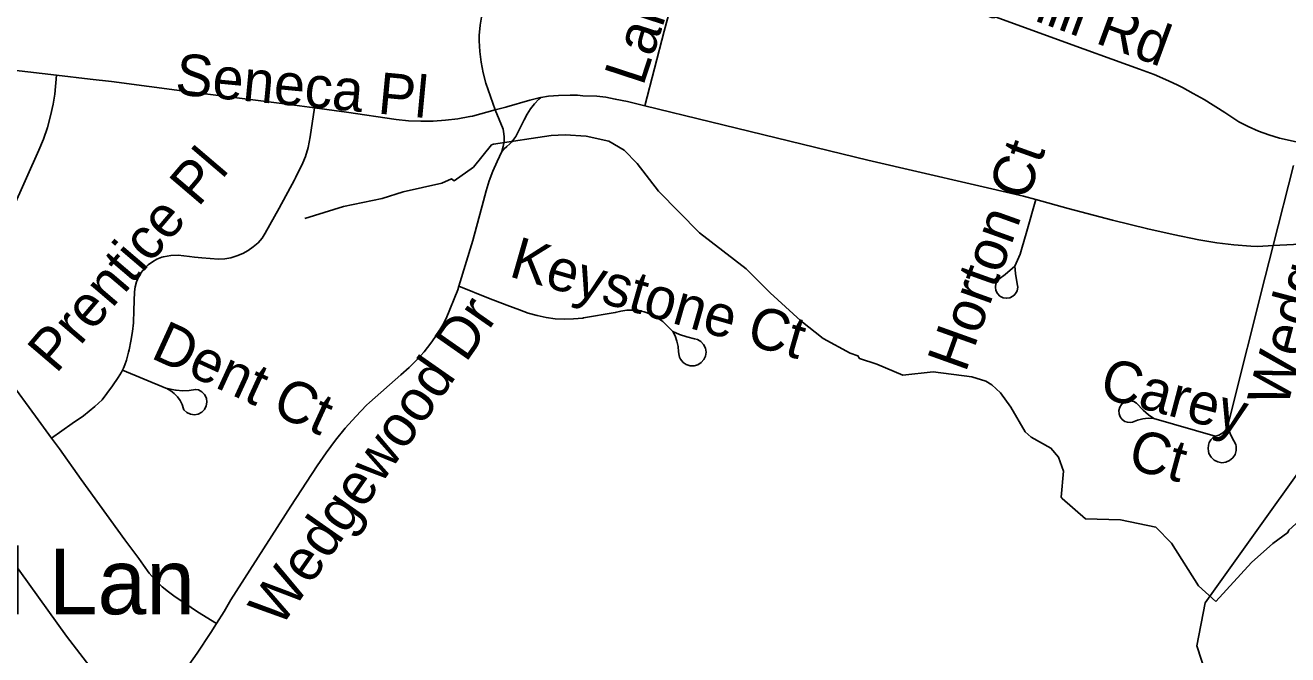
# Model space of a CAD drawing. Extents: x 1383679 to 1536984, y 460658 to 651027.
# Drawn here: x 1442972 to 1445863, y 518903 to 520344 of the extents above; entities that cross this region are included whole.
import ezdxf

# ---------------------------------------------------------------- set-up
doc = ezdxf.new("R2010")
doc.units = 0
for name, color, linetype in [('Exist Cultural Educational Facility High Label', 7, 'Continuous'), ('Exist Hydrographic Creek Single Shore', 7, 'Continuous'), ('Exist Hydrographic Misc Water Feature', 7, 'Continuous'), ('Exist Road Non-System Type 51', 7, 'Continuous'), ('Exist Road Non-System Type 51 Label', 7, 'Continuous'), ('Exist Utilities Electrical Transmission Line', 7, 'Continuous')]:
    doc.layers.add(name, color=color, linetype=linetype)

msp = doc.modelspace()

# ---------------------------------------------------------------- linework, layer by layer
at = {"layer": 'Exist Hydrographic Creek Single Shore'}
msp.add_lwpolyline([(1446327.4, 516901), (1446336.4, 516943.5), (1446238.4, 517053.8), (1446240.5, 517178.5), (1446319.4, 517360.6), (1446313.5, 517511.8), (1446174.4, 517655.7), (1446078.5, 517880.8), (1446084.4, 518238.5), (1446011.4, 518341.7), (1445797.5, 518487.1), (1445655.5, 518923.3), (1445674.4, 519021.4), (1446016.5, 519500.3), (1446028.4, 519700.2), (1446198.4, 519903.7), (1446201.4, 520054.6)], dxfattribs=at)
at = {"layer": 'Exist Hydrographic Misc Water Feature'}
for points in [[(1445699, 519025), (1445658.9, 519060.7), (1445596.9, 519158), (1445561.5, 519194.7), (1445480.2, 519211.7), (1445399.8, 519214.1), (1445347, 519260.2), (1445344.8, 519263.3), (1445350, 519323.2), (1445338.6, 519355.4), (1445321, 519375.8), (1445275.5, 519400.7), (1445261.7, 519413), (1445228.8, 519469.7), (1445205.4, 519502.2), (1445185.8, 519520.6), (1445171.9, 519528.9), (1445140.1, 519539.5), (1445050.9, 519550.7), (1444982, 519542.8), (1444922.6, 519568.1), (1444882.8, 519580.9), (1444878.9, 519587), (1444861, 519593.4), (1444799.6, 519626.6), (1444748.4, 519667.7), (1444677.6, 519731.2), (1444622.7, 519786.3), (1444516.3, 519868.5), (1444422, 519964.5), (1444373.3, 520027.5), (1444343.9, 520058.1), (1444308.2, 520078.9), (1444256.5, 520090), (1444208.5, 520092.9), (1444176.4, 520091.6), (1444043.9, 520071.7), (1444039.9, 520070.5), (1443998.8, 520019.3), (1443954.2, 519988.2), (1443948.3, 519992.3), (1443926, 519982.8), (1443837.5, 519962.7), (1443789.3, 519947.7), (1443700.8, 519929.5), (1443612.2, 519901.4)], [(1445699, 519025), (1445780.1, 519114.2), (1445829, 519157.2), (1445863.6, 519182.5), (1445865.7, 519188.4), (1445930.9, 519247.1), (1445982.2, 519310), (1445991, 519349.8), (1446000.4, 519421.6), (1446003.2, 519557.5), (1446012.3, 519613.4), (1446039.1, 519652.8), (1446055.5, 519668.5), (1446102.1, 519699.5), (1446114.2, 519703.2), (1446166.8, 519732.1), (1446199.3, 519755.5), (1446205.4, 519761.4), (1446211.8, 519781.2), (1446212.4, 519805.2), (1446201.3, 519853.4), (1446197.9, 519885.5), (1446195.4, 519943.2)]]:
    msp.add_lwpolyline(points, dxfattribs=at)
at = {"layer": 'Exist Road Non-System Type 51'}
msp.add_line((1443194.7, 519554.6), (1443293.8, 519513.3), dxfattribs=at)
for points in [[(1444390.7, 520159.6), (1444435, 520330.7), (1444479.9, 520498.7), (1444486.4, 520516.4), (1444494.4, 520533.5), (1444503.7, 520549.8), (1444514.4, 520565.3), (1444526.3, 520579.9), (1444529.1, 520582.9), (1444568.6, 520620.3)], [(1444568.6, 520620.3), (1444607.3, 520593.2), (1444630.4, 520579), (1444654.2, 520566.1), (1444678.8, 520554.7), (1444702.4, 520545.3), (1444829.6, 520497.5), (1444918.5, 520464.2), (1445361.2, 520302.2), (1445496.4, 520253.3), (1445524.2, 520244), (1445557.4, 520231.3), (1445590.1, 520217.2), (1445611.5, 520206.9), (1445622, 520201.6), (1445646.4, 520188), (1445671.8, 520173.9), (1445719.3, 520144.6), (1445751.3, 520123.3), (1445772.9, 520112.2), (1445796.2, 520101.9), (1445820.1, 520093.1), (1445844.5, 520085.8), (1445889.2, 520075.5)], [(1442520.4, 520364.9), (1442546.7, 520349.5), (1442579.6, 520332.1), (1442613.2, 520316.2), (1442647.2, 520299.6), (1442680.4, 520286.3), (1442711.9, 520277.6), (1442740.5, 520269.9), (1442794.1, 520259.8), (1442802.2, 520258.2), (1442911.1, 520244.8), (1443043.2, 520229.6)], [(1444048.2, 520150.3), (1444026.4, 520211.9), (1444020.3, 520235.6), (1444015.8, 520259.6), (1444012.8, 520283.9), (1444011.4, 520308.3), (1444011.3, 520320.7), (1444013.7, 520344), (1444017.6, 520367.1)], [(1442771.8, 519757.7), (1442849.9, 519816.3), (1442866.3, 519827.8), (1442881.7, 519840.6), (1442896, 519854.5), (1442909.3, 519869.5), (1442921.3, 519885.5), (1442932, 519902.4), (1442941.3, 519920.1), (1442943.3, 519924.3), (1443003, 520058.2), (1443013.5, 520083.7), (1443022.5, 520109.8), (1443030, 520136.4), (1443035.9, 520163.3), (1443039.7, 520186.4), (1443043.2, 520229.6)], [(1443043.2, 520229.6), (1443120.3, 520220.6), (1443169.2, 520215.2), (1443341.9, 520192.8), (1443565.6, 520164.5), (1443634.2, 520155.1)], [(1444048.2, 520150.3), (1444072.6, 520156.9), (1444075, 520157.6), (1444127.2, 520172.6), (1444148.7, 520178), (1444152.7, 520178.7)], [(1444063, 520055), (1444068.8, 520060.9), (1444075, 520066.4), (1444081.9, 520072.5), (1444085.5, 520076.5), (1444088.6, 520080.4), (1444095.3, 520089.8), (1444114.8, 520127.6), (1444121.2, 520140.7), (1444128.9, 520153), (1444137.9, 520164.3), (1444148.1, 520174.6), (1444152.7, 520178.7)], [(1444152.7, 520178.7), (1444170.6, 520181.9), (1444193.2, 520183.3), (1444220, 520183.8), (1444237, 520184), (1444248.5, 520182.9), (1444280.6, 520181.7), (1444301.7, 520179.2), (1444323.2, 520175.1), (1444350.8, 520169.3), (1444390.7, 520159.6)], [(1443194.7, 519554.6), (1443197.1, 519558.9), (1443199.9, 519566.5), (1443203.8, 519577), (1443208.4, 519595.7), (1443209.5, 519601.1), (1443213.8, 519620.5), (1443217.5, 519642.6), (1443219.5, 519663), (1443220.6, 519692), (1443222.1, 519733.4), (1443223.7, 519745.2), (1443226.8, 519756.7), (1443231.4, 519767.7), (1443237.5, 519777.9), (1443244.8, 519787.3), (1443253.3, 519795.6), (1443262.9, 519802.7), (1443273.3, 519808.5), (1443284.4, 519812.9), (1443288.4, 519814), (1443305.1, 519816.9), (1443322, 519818.1), (1443348.2, 519814.8), (1443359.5, 519813), (1443376.6, 519811.4), (1443414.2, 519808.4), (1443428.6, 519809.3), (1443442.7, 519811.9), (1443456.5, 519815.9), (1443469.8, 519821.5), (1443482.4, 519828.4), (1443494.2, 519836.7), (1443505, 519846.2), (1443514.6, 519856.9), (1443521.1, 519867.8), (1443553.7, 519925.1), (1443588.6, 519990.5), (1443590.8, 519994.7), (1443607.4, 520028.9), (1443613.7, 520043.9), (1443619.8, 520064.6), (1443624.7, 520088.9), (1443634.2, 520155.1)], [(1443634.2, 520155.1), (1443707.6, 520145.1), (1443821.1, 520128.4), (1443849.3, 520125.5), (1443877.6, 520124.3), (1443906, 520124.6), (1443934.3, 520126.5), (1443962.4, 520130), (1443990.3, 520135), (1443996.4, 520136.3), (1444048.2, 520150.3)], [(1444063, 520055), (1444066.4, 520066.2), (1444068.4, 520077.8), (1444068.7, 520089.5), (1444067.5, 520101.2), (1444066.5, 520105.9), (1444048.2, 520150.3)], [(1444390.7, 520159.6), (1444541.5, 520123), (1444901.5, 520035.3), (1445258.3, 519953.1), (1445286.5, 519945.2)], [(1443964.8, 519746.9), (1443996.9, 519851), (1444021.6, 519941.8), (1444027.2, 519965), (1444034.3, 519987.9), (1444042.9, 520010.2), (1444053, 520031.9), (1444063, 520055)], [(1445876.6, 520022.9), (1445829.8, 519839.5)], [(1445829.8, 519839.5), (1445876.8, 519842.5), (1445903.4, 519846.3), (1445929.7, 519851.6), (1445955.6, 519858.5), (1445981.1, 519866.9), (1446057.3, 519894), (1446374.1, 520009.6), (1446397.8, 520018)], [(1445238.5, 519792.3), (1445250.2, 519820.3), (1445253.9, 519830.8), (1445266.1, 519872.4), (1445286.5, 519945.2)], [(1445286.5, 519945.2), (1445360.1, 519924.7), (1445462.2, 519897.8), (1445542.9, 519877.7), (1445601.3, 519864.7), (1445660, 519853.2), (1445701.2, 519846.1), (1445740.1, 519841.3), (1445779.2, 519838.1), (1445794.8, 519837.2), (1445829.8, 519839.5)], [(1445829.8, 519839.5), (1445811.5, 519767.9), (1445729.6, 519443.3), (1445725.5, 519424.9)], [(1445238.5, 519792.3), (1445239.8, 519776.1), (1445243.7, 519752.4), (1445243.8, 519752.1), (1445244.9, 519744.2), (1445243.6, 519736.4), (1445241.5, 519732.2), (1445238.1, 519727.5), (1445234.1, 519723.8), (1445227, 519720.2), (1445219.1, 519719.1), (1445211.3, 519720.4), (1445204.2, 519724), (1445198.6, 519729.7), (1445195, 519736.8), (1445193.8, 519744.6), (1445195, 519752.5), (1445198.6, 519759.6), (1445201.4, 519762.5), (1445216, 519773.3), (1445238.5, 519792.3)], [(1442771.8, 519757.7), (1442807.7, 519709), (1442874.3, 519615.3), (1442935.3, 519531.8), (1442995, 519448.7), (1443032, 519398.8)], [(1443409.8, 518974.2), (1443427.1, 519002), (1443442.8, 519028.6), (1443580.3, 519243), (1443640.6, 519335.7), (1443660.8, 519365.3), (1443682.2, 519394), (1443704.8, 519421.7), (1443728.7, 519448.4), (1443753.7, 519474), (1443760.2, 519480.3), (1443831.8, 519543.9), (1443850.8, 519560.3), (1443868.7, 519577.9), (1443885.5, 519596.5), (1443901.1, 519616.2), (1443915.4, 519636.9), (1443928.4, 519658.4), (1443936.1, 519672.8), (1443962.2, 519738.2), (1443964.8, 519746.9)], [(1443964.8, 519746.9), (1444032.5, 519719.3), (1444075, 519703.3), (1444103.8, 519692.4), (1444123.7, 519685.1), (1444144, 519679.3), (1444164.6, 519675), (1444185.6, 519672.3), (1444206.7, 519671.2), (1444227.8, 519671.6), (1444248.8, 519673.6), (1444250.6, 519673.9), (1444323.2, 519686.3), (1444336.2, 519689.7), (1444349.5, 519691.6), (1444362.9, 519692), (1444376.3, 519690.7), (1444389.4, 519687.9), (1444402.1, 519683.6), (1444414.3, 519677.8), (1444425.6, 519670.7), (1444432, 519665.7), (1444454.7, 519643.3)], [(1444454.7, 519643.3), (1444470.3, 519636.3), (1444487.4, 519630.4), (1444504.9, 519626.1), (1444511.6, 519624.4), (1444515.6, 519622.7), (1444519.4, 519619.7), (1444525.6, 519613), (1444529.5, 519604.8), (1444531, 519595.9), (1444529.8, 519586.8), (1444526.1, 519578.5), (1444520.1, 519571.6), (1444512.5, 519566.7), (1444503.7, 519564.3), (1444494.6, 519564.4), (1444485.9, 519567.1), (1444478.4, 519572.3), (1444472.6, 519579.3), (1444470.1, 519584.3), (1444469.2, 519587.7), (1444468.3, 519596.3), (1444467.1, 519608.8), (1444464.3, 519621.1), (1444460, 519632.9), (1444454.7, 519643.3)], [(1443032, 519398.8), (1443079.2, 519432.4), (1443105.6, 519450.2), (1443131.5, 519471.3), (1443147.7, 519486.5), (1443159, 519500.6), (1443172, 519518.4), (1443184.4, 519537.3), (1443191.9, 519549.7), (1443194.7, 519554.6)], [(1443293.8, 519513.3), (1443316.3, 519508.4), (1443317.6, 519508.3), (1443332.3, 519507.4), (1443347, 519508.2), (1443361.5, 519510.5), (1443361.9, 519510.5), (1443368.4, 519509.3), (1443376.4, 519505), (1443382.6, 519498.5), (1443386.6, 519490.4), (1443388, 519481.4), (1443386.5, 519472.5), (1443382.4, 519464.4), (1443376.1, 519458), (1443368.1, 519453.8), (1443359.1, 519452.2), (1443350.2, 519453.4), (1443342, 519457.3), (1443335.4, 519463.5), (1443334.3, 519465.5), (1443331.1, 519475.5), (1443326.5, 519484.9), (1443320.4, 519493.4), (1443313.2, 519501), (1443304.9, 519507.4), (1443295.8, 519512.5), (1443293.8, 519513.3)], [(1445556.4, 519443.9), (1445544.8, 519452.1), (1445532.5, 519462.6), (1445517.3, 519478.7), (1445510.8, 519482.6), (1445503.3, 519484.3), (1445495.7, 519483.7), (1445488.7, 519480.9), (1445482.8, 519476.1), (1445478.7, 519469.7), (1445476.7, 519462.3), (1445476.9, 519454.7), (1445479.5, 519447.6), (1445484.1, 519441.5), (1445490.3, 519437.1), (1445496.1, 519435.2), (1445503.1, 519434.7), (1445507.6, 519435.4), (1445519.3, 519439.8), (1445531.5, 519442.7), (1445543.9, 519444.1), (1445556.4, 519443.9)], [(1445556.4, 519443.9), (1445557, 519443.8), (1445697.2, 519402.9)], [(1445697.2, 519402.9), (1445692.1, 519399.7), (1445687.3, 519394.8), (1445683.7, 519388.9), (1445681.5, 519382.3), (1445680.8, 519375.4), (1445681.8, 519368.6), (1445683, 519363.2), (1445687.6, 519355), (1445694.5, 519348.5), (1445702.9, 519344.2), (1445712.2, 519342.5), (1445721.6, 519343.6), (1445730.3, 519347.3), (1445737.6, 519353.4), (1445742.8, 519361.3), (1445745.5, 519370.4), (1445745.5, 519379.8), (1445744.2, 519383.9), (1445735.4, 519400.6), (1445728, 519418), (1445725.5, 519424.9)], [(1445697.2, 519402.9), (1445698, 519403.4), (1445698.3, 519403.6), (1445705.7, 519405.8), (1445712.4, 519409.4), (1445718.3, 519414.3), (1445723, 519420.3), (1445725.5, 519424.9)], [(1443032, 519398.8), (1443050.3, 519374.2), (1443099.8, 519303.9), (1443199.9, 519165.8), (1443232.3, 519123.1), (1443242.7, 519107.9), (1443256, 519089.7), (1443269.7, 519074.6), (1443285.1, 519058.3), (1443299.6, 519046.7), (1443314.8, 519035), (1443337.1, 519020.5), (1443366.1, 519001.1), (1443409.8, 518974.2)], [(1443201.6, 518686.1), (1443211.6, 518704), (1443225.2, 518724.9), (1443240.1, 518745), (1443246.1, 518752.4), (1443299.1, 518814.7), (1443333.1, 518860.1), (1443365.7, 518906.5), (1443397, 518953.8), (1443409.8, 518974.2)]]:
    msp.add_lwpolyline(points, dxfattribs=at)
at = {"layer": 'Exist Utilities Electrical Transmission Line'}
msp.add_lwpolyline([(1440376.6, 522446.1), (1440694, 522083.9), (1441005.7, 521743.9), (1441260.4, 521452.8), (1441385.7, 521306.5), (1441505.3, 521166), (1441631.8, 520975.6), (1441762.2, 520776.8), (1441861.4, 520627), (1442056.3, 520345.1), (1442301.9, 520006.2), (1442559.4, 519643.1), (1442826.7, 519277.9), (1443066.5, 518945.1), (1443267.8, 518683.2), (1443347.7, 518569.5), (1443666.7, 518395.4), (1444181.5, 518103.5), (1444696.2, 517809.6), (1445226.8, 517497.4), (1445739.6, 517207.3), (1446050.2, 517021.4), (1446256.1, 516901.4)], dxfattribs=at)

# ---------------------------------------------------------------- texts
at = {"layer": 'Exist Cultural Educational Facility High Label'}
msp.add_text('Smith Academy of International Lan', height=150, dxfattribs=at).set_placement((1440182.7, 518995.5))
at = {"layer": 'Exist Road Non-System Type 51 Label'}
for s, rotation, p in [('Lamont Dr', 71.8797, (1444386.8, 520202.9)), ('Murrayhill Rd', 339.849, (1444869.8, 520506.3)), ('Wedgewood Dr', 75.1734, (1445861.6, 519465.3)), ('Seneca Pl', 354.6008, (1443313.2, 520186.1)), ('Horton Ct', 70.2777, (1445125.3, 519546.9)), ('Prentice Pl', 49.5544, (1443042.5, 519544.4)), ('Keystone Ct', 344.0304, (1444076.9, 519769.8)), ('Wedgewood Dr', 55.0404, (1443555.9, 518961.9)), ('Dent Ct', 335.377, (1443256.5, 519583.5)), ('Carey', 345.1742, (1445428.7, 519493)), ('Ct', 344.7458, (1445493.5, 519330.6))]:
    msp.add_text(s, height=95, rotation=rotation, dxfattribs=at).set_placement(p)

doc.saveas('drawing.dxf')
